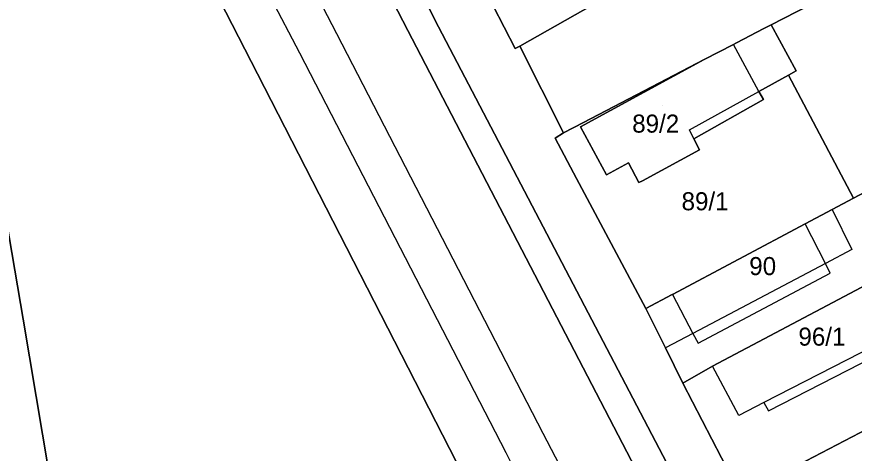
# Model space of a CAD drawing. Extents: x -263943 to -261149, y -1236934 to -1230686.
# Drawn here: x -262892.8 to -262800.2, y -1235851.1 to -1235802.8 of the extents above; entities that cross this region are included whole.
import ezdxf

# ---------------------------------------------------------------- set-up
doc = ezdxf.new("R2010")
doc.units = 0
for name, color, linetype in [('body_kn', 7, 'Continuous'), ('kladpar_druhypozemkov', 7, 'Continuous'), ('kladpar_hranice', 7, 'Continuous'), ('kladpar_parcelnecisla', 7, 'Continuous'), ('kladpar_plochy', 7, 'Continuous'), ('zappar_hrandruhpozemk', 7, 'Continuous'), ('zuob_linie', 7, 'Continuous'), ('zuob_plochy', 7, 'Continuous')]:
    doc.layers.add(name, color=color, linetype=linetype)

msp = doc.modelspace()

# ---------------------------------------------------------------- linework, layer by layer
at = {"layer": 'body_kn'}
for p, q in [((-262846.58, -1235803.11), (-262846.58, -1235803.11)), ((-262849.55, -1235804.29), (-262849.55, -1235804.29)), ((-262810.15, -1235804.06), (-262810.15, -1235804.06)), ((-262810.15, -1235804.06), (-262810.15, -1235804.06)), ((-262809.35, -1235803.65), (-262809.35, -1235803.65)), ((-262857.45, -1235804.61), (-262857.45, -1235804.61)), ((-262837.16, -1235806.02), (-262837.16, -1235806.02)), ((-262813.54, -1235805.82), (-262813.54, -1235805.82)), ((-262813.18, -1235805.64), (-262813.18, -1235805.64)), ((-262861.53, -1235806.8), (-262861.53, -1235806.8)), ((-262837.67, -1235806.28), (-262837.67, -1235806.28)), ((-262816.76, -1235807.5), (-262816.76, -1235807.5)), ((-262806.6, -1235808.75), (-262806.6, -1235808.75)), ((-262866.2, -1235809.08), (-262866.2, -1235809.08)), ((-262807.44, -1235809.21), (-262807.44, -1235809.21)), ((-262810.71, -1235811.02), (-262810.71, -1235811.02)), ((-262810.22, -1235811.93), (-262810.22, -1235811.93)), ((-262830.12, -1235814.46), (-262830.12, -1235814.46)), ((-262830.47, -1235814.96), (-262830.47, -1235814.96)), ((-262818.39, -1235815.27), (-262818.39, -1235815.27)), ((-262833.27, -1235816.22), (-262833.27, -1235816.22)), ((-262832.34, -1235815.62), (-262832.34, -1235815.62)), ((-262817.9, -1235816.26), (-262817.9, -1235816.26)), ((-262817.9, -1235816.26), (-262817.9, -1235816.26)), ((-262817.27, -1235817.5), (-262817.27, -1235817.5)), ((-262825.16, -1235818.95), (-262825.16, -1235818.95)), ((-262830.9, -1235820.66), (-262830.9, -1235820.66)), ((-262827.57, -1235820.26), (-262827.57, -1235820.26)), ((-262823.6, -1235820.91), (-262823.6, -1235820.91)), ((-262823.99, -1235821.11), (-262823.99, -1235821.11)), ((-262800.26, -1235822.84), (-262800.26, -1235822.84)), ((-262800.26, -1235822.84), (-262800.26, -1235822.84)), ((-262802.61, -1235824.09), (-262802.61, -1235824.09)), ((-262802.61, -1235824.09), (-262802.61, -1235824.09)), ((-262805.59, -1235825.68), (-262805.59, -1235825.68)), ((-262800.44, -1235828.53), (-262800.44, -1235828.53)), ((-262803.36, -1235830.08), (-262803.36, -1235830.08)), ((-262802.82, -1235831.15), (-262802.82, -1235831.15)), ((-262820.31, -1235833.53), (-262820.31, -1235833.53)), ((-262820.26, -1235833.51), (-262820.26, -1235833.51)), ((-262820.26, -1235833.51), (-262820.26, -1235833.51)), ((-262823.21, -1235835.08), (-262823.21, -1235835.08)), ((-262823.21, -1235835.08), (-262823.21, -1235835.08)), ((-262892.14, -1235836.25), (-262892.14, -1235836.25)), ((-262818.01, -1235837.82), (-262818.01, -1235837.82)), ((-262821.06, -1235839.44), (-262821.06, -1235839.44)), ((-262817.44, -1235838.92), (-262817.44, -1235838.92)), ((-262815.83, -1235841.47), (-262815.83, -1235841.47)), ((-262819.14, -1235843.32), (-262819.14, -1235843.32)), ((-262810.17, -1235845.48), (-262810.17, -1235845.48)), ((-262812.95, -1235846.9), (-262812.95, -1235846.9)), ((-262809.64, -1235846.4), (-262809.64, -1235846.4)), ((-262809.64, -1235846.4), (-262809.64, -1235846.4)), ((-262834.61, -1235848.88), (-262834.61, -1235848.88)), ((-262838.69, -1235851.07), (-262838.69, -1235851.07))]:
    msp.add_line(p, q, dxfattribs=at)
at = {"layer": 'kladpar_druhypozemkov'}
for p, q in [((-262821.36, -1235812.53), (-262821.36, -1235812.53)), ((-262816.5, -1235822.66), (-262816.5, -1235822.66)), ((-262810.11, -1235829.43), (-262810.11, -1235829.43)), ((-262803.81, -1235837.38), (-262803.81, -1235837.38))]:
    msp.add_line(p, q, dxfattribs=at)
at = {"layer": 'kladpar_hranice'}
for points in [[(-262961.89, -1235578.6), (-262940.98, -1235618.73), (-262892.28, -1235710.47), (-262846.58, -1235803.11), (-262815.95, -1235861.66), (-262747.15, -1236000.03), (-262778.52, -1235940.15), (-262819.01, -1235863.09), (-262849.55, -1235804.29), (-262897.55, -1235711.48), (-262944.38, -1235620.51), (-262941.66, -1235619.02), (-262944.02, -1235614.14), (-262946.91, -1235615.57), (-262965.12, -1235580.37), (-262989.13, -1235534.1), (-262970.6, -1235526.27), (-262962.22, -1235520.35), (-262964.19, -1235560.08), (-262961.89, -1235578.6)], [(-262989.13, -1235534.1), (-262965.12, -1235580.37), (-262946.91, -1235615.57), (-262948.44, -1235616.25), (-262945.91, -1235621.18), (-262944.38, -1235620.51), (-262897.55, -1235711.48), (-262849.55, -1235804.29), (-262819.01, -1235863.09)], [(-262707.73, -1236150.88), (-262717.99, -1236121.07), (-262742.82, -1236057.73), (-262755.44, -1236025.13), (-262784.83, -1235967.96), (-262812.71, -1235913.51), (-262843.44, -1235853.52), (-262866.2, -1235809.08), (-262895.53, -1235751.97), (-262912.34, -1235720.17), (-262918.74, -1235723.18), (-262929.39, -1235728.18), (-262941.55, -1235698.09), (-262962.24, -1235644.69), (-262994.36, -1235576.33)], [(-262815.95, -1235861.66), (-262846.58, -1235803.11), (-262892.28, -1235710.47)], [(-262829.23, -1236194.7), (-262844.53, -1236106.63), (-262850.7, -1236071.61), (-262859.1, -1236024.25), (-262862.08, -1236007.46), (-262786.1, -1235970.21), (-262791.6, -1235961.47), (-262796.19, -1235954.16), (-262865.14, -1235990.21), (-262869.14, -1235967.65), (-262874.97, -1235935.23), (-262879.02, -1235912.99), (-262885, -1235878.61), (-262892.14, -1235836.25), (-262901.12, -1235783.44), (-262918.74, -1235723.18), (-262912.34, -1235720.17), (-262895.53, -1235751.97), (-262866.2, -1235809.08), (-262843.44, -1235853.52), (-262812.71, -1235913.51), (-262784.83, -1235967.96), (-262755.44, -1236025.13), (-262742.82, -1236057.73)], [(-262865.14, -1235990.21), (-262871.14, -1235993.35), (-262871.84, -1235989.76), (-262886.55, -1235904.35), (-262902.73, -1235812.42), (-262914.19, -1235765.79), (-262929.39, -1235728.18), (-262918.74, -1235723.18), (-262901.12, -1235783.44), (-262892.14, -1235836.25), (-262885, -1235878.61), (-262879.02, -1235912.99), (-262874.97, -1235935.23), (-262869.14, -1235967.65), (-262865.14, -1235990.21)], [(-262871.23, -1235742.02), (-262868.08, -1235748.3), (-262866.33, -1235751.8), (-262861.99, -1235760.16), (-262859.59, -1235764.77), (-262859.38, -1235765.18), (-262858.87, -1235766.15), (-262856.61, -1235770.5), (-262852.64, -1235778.06), (-262849.77, -1235783.12), (-262847.39, -1235787.32), (-262847.2, -1235787.69), (-262845.22, -1235791.55), (-262845.01, -1235791.95), (-262842.54, -1235796.78), (-262837.67, -1235806.28), (-262837.16, -1235806.02), (-262832.34, -1235815.62), (-262833.27, -1235816.22), (-262830.9, -1235820.66), (-262823.21, -1235835.08), (-262821.06, -1235839.44), (-262819.14, -1235843.32), (-262812.71, -1235855.73)], [(-262796.55, -1235797.06), (-262809.35, -1235803.65), (-262810.15, -1235804.06), (-262813.18, -1235805.64), (-262813.54, -1235805.82), (-262816.76, -1235807.5), (-262830.12, -1235814.46), (-262832.34, -1235815.62), (-262837.16, -1235806.02), (-262819.05, -1235795.72), (-262809.87, -1235790.57), (-262793.55, -1235781.88), (-262787.8, -1235792.5), (-262796.55, -1235797.06)], [(-262822.1, -1235793.51), (-262821.76, -1235793.34), (-262819.05, -1235795.72), (-262837.16, -1235806.02), (-262837.67, -1235806.28), (-262842.54, -1235796.78), (-262839.09, -1235794.98), (-262825.23, -1235787.73), (-262825.03, -1235788.1), (-262822.64, -1235792.51), (-262822.1, -1235793.51)], [(-262800.26, -1235822.84), (-262807.44, -1235809.21), (-262806.6, -1235808.75), (-262809.35, -1235803.65), (-262796.55, -1235797.06), (-262790.55, -1235808.79), (-262781.75, -1235803.96), (-262777.97, -1235811.11), (-262792.26, -1235818.63), (-262800.26, -1235822.84)], [(-262810.15, -1235804.06), (-262809.35, -1235803.65), (-262806.6, -1235808.75), (-262807.44, -1235809.21), (-262810.71, -1235811.02), (-262810.22, -1235811.93), (-262817.9, -1235816.26), (-262817.27, -1235817.5), (-262823.6, -1235820.91), (-262823.99, -1235821.11), (-262825.16, -1235818.95), (-262827.57, -1235820.26), (-262830.47, -1235814.96), (-262816.76, -1235807.5), (-262813.54, -1235805.82), (-262813.18, -1235805.64), (-262810.15, -1235804.06)], [(-262823.21, -1235835.08), (-262830.9, -1235820.66), (-262833.27, -1235816.22), (-262832.34, -1235815.62), (-262830.12, -1235814.46), (-262816.76, -1235807.5), (-262830.47, -1235814.96), (-262827.57, -1235820.26), (-262825.16, -1235818.95), (-262823.99, -1235821.11), (-262823.6, -1235820.91), (-262817.27, -1235817.5), (-262817.9, -1235816.26), (-262810.22, -1235811.93), (-262810.71, -1235811.02), (-262807.44, -1235809.21), (-262800.26, -1235822.84), (-262802.61, -1235824.09), (-262805.59, -1235825.68), (-262820.26, -1235833.51), (-262820.31, -1235833.53), (-262823.21, -1235835.08)], [(-262792.26, -1235818.63), (-262789.73, -1235823.13), (-262787.87, -1235826.7), (-262793.05, -1235829.4), (-262815.83, -1235841.47), (-262819.14, -1235843.32), (-262821.06, -1235839.44), (-262823.21, -1235835.08), (-262820.31, -1235833.53), (-262820.26, -1235833.51), (-262805.59, -1235825.68), (-262802.61, -1235824.09), (-262800.26, -1235822.84), (-262792.26, -1235818.63)], [(-262789.34, -1235834.79), (-262785.18, -1235841.38), (-262791.21, -1235844.5), (-262795.69, -1235846.84), (-262798.68, -1235848.4), (-262808.87, -1235853.72), (-262812.24, -1235855.48), (-262812.71, -1235855.73), (-262819.14, -1235843.32), (-262815.83, -1235841.47), (-262793.05, -1235829.4), (-262787.87, -1235826.7), (-262784.82, -1235832.47), (-262789.34, -1235834.79)], [(-262789.6, -1235847.65), (-262792.58, -1235852.14), (-262789.3, -1235858.98), (-262802.12, -1235865.51), (-262805.85, -1235867.46), (-262808.59, -1235862.78), (-262812.71, -1235855.73), (-262812.24, -1235855.48), (-262808.87, -1235853.72), (-262798.68, -1235848.4), (-262795.69, -1235846.84), (-262791.21, -1235844.5), (-262789.6, -1235847.65)]]:
    msp.add_lwpolyline(points, dxfattribs=at)
at = {"layer": 'kladpar_plochy'}
for points in [[(-262961.89, -1235578.6), (-262940.98, -1235618.73), (-262892.28, -1235710.47), (-262846.58, -1235803.11), (-262815.95, -1235861.66), (-262747.15, -1236000.03), (-262778.52, -1235940.15), (-262819.01, -1235863.09), (-262849.55, -1235804.29), (-262897.55, -1235711.48), (-262944.38, -1235620.51), (-262941.66, -1235619.02), (-262944.02, -1235614.14), (-262946.91, -1235615.57), (-262965.12, -1235580.37), (-262989.13, -1235534.1), (-262970.6, -1235526.27), (-262962.22, -1235520.35), (-262964.19, -1235560.08)], [(-262865.14, -1235990.21), (-262871.14, -1235993.35), (-262871.84, -1235989.76), (-262886.55, -1235904.35), (-262902.73, -1235812.42), (-262914.19, -1235765.79), (-262929.39, -1235728.18), (-262918.74, -1235723.18), (-262901.12, -1235783.44), (-262892.14, -1235836.25), (-262885, -1235878.61), (-262879.02, -1235912.99), (-262874.97, -1235935.23), (-262869.14, -1235967.65)], [(-262796.55, -1235797.06), (-262809.35, -1235803.65), (-262810.15, -1235804.06), (-262813.18, -1235805.64), (-262813.54, -1235805.82), (-262816.76, -1235807.5), (-262830.12, -1235814.46), (-262832.34, -1235815.62), (-262837.16, -1235806.02), (-262819.05, -1235795.72), (-262809.87, -1235790.57), (-262793.55, -1235781.88), (-262787.8, -1235792.5)], [(-262822.1, -1235793.51), (-262821.76, -1235793.34), (-262819.05, -1235795.72), (-262837.16, -1235806.02), (-262837.67, -1235806.28), (-262842.54, -1235796.78), (-262839.09, -1235794.98), (-262825.23, -1235787.73), (-262825.03, -1235788.1), (-262822.64, -1235792.51)], [(-262800.26, -1235822.84), (-262807.44, -1235809.21), (-262806.6, -1235808.75), (-262809.35, -1235803.65), (-262796.55, -1235797.06), (-262790.55, -1235808.79), (-262781.75, -1235803.96), (-262777.97, -1235811.11), (-262792.26, -1235818.63)], [(-262810.15, -1235804.06), (-262809.35, -1235803.65), (-262806.6, -1235808.75), (-262807.44, -1235809.21), (-262810.71, -1235811.02), (-262810.22, -1235811.93), (-262817.9, -1235816.26), (-262817.27, -1235817.5), (-262823.6, -1235820.91), (-262823.99, -1235821.11), (-262825.16, -1235818.95), (-262827.57, -1235820.26), (-262830.47, -1235814.96), (-262816.76, -1235807.5), (-262813.54, -1235805.82), (-262813.18, -1235805.64)], [(-262823.21, -1235835.08), (-262830.9, -1235820.66), (-262833.27, -1235816.22), (-262832.34, -1235815.62), (-262830.12, -1235814.46), (-262816.76, -1235807.5), (-262830.47, -1235814.96), (-262827.57, -1235820.26), (-262825.16, -1235818.95), (-262823.99, -1235821.11), (-262823.6, -1235820.91), (-262817.27, -1235817.5), (-262817.9, -1235816.26), (-262810.22, -1235811.93), (-262810.71, -1235811.02), (-262807.44, -1235809.21), (-262800.26, -1235822.84), (-262802.61, -1235824.09), (-262805.59, -1235825.68), (-262820.26, -1235833.51), (-262820.31, -1235833.53)], [(-262792.26, -1235818.63), (-262789.73, -1235823.13), (-262787.87, -1235826.7), (-262793.05, -1235829.4), (-262815.83, -1235841.47), (-262819.14, -1235843.32), (-262821.06, -1235839.44), (-262823.21, -1235835.08), (-262820.31, -1235833.53), (-262820.26, -1235833.51), (-262805.59, -1235825.68), (-262802.61, -1235824.09), (-262800.26, -1235822.84)], [(-262789.34, -1235834.79), (-262785.18, -1235841.38), (-262791.21, -1235844.5), (-262795.69, -1235846.84), (-262798.68, -1235848.4), (-262808.87, -1235853.72), (-262812.24, -1235855.48), (-262812.71, -1235855.73), (-262819.14, -1235843.32), (-262815.83, -1235841.47), (-262793.05, -1235829.4), (-262787.87, -1235826.7), (-262784.82, -1235832.47)], [(-262789.6, -1235847.65), (-262792.58, -1235852.14), (-262789.3, -1235858.98), (-262802.12, -1235865.51), (-262805.85, -1235867.46), (-262808.59, -1235862.78), (-262812.71, -1235855.73), (-262812.24, -1235855.48), (-262808.87, -1235853.72), (-262798.68, -1235848.4), (-262795.69, -1235846.84), (-262791.21, -1235844.5)]]:
    msp.add_lwpolyline(points, close=True, dxfattribs=at)
for points in [[(-262989.13, -1235534.1), (-262965.12, -1235580.37), (-262946.91, -1235615.57), (-262948.44, -1235616.25), (-262945.91, -1235621.18), (-262944.38, -1235620.51), (-262897.55, -1235711.48), (-262849.55, -1235804.29), (-262819.01, -1235863.09), (-262778.52, -1235940.15), (-262747.15, -1236000.03), (-262733.97, -1236030.65), (-262710.45, -1236085.53), (-262699.7, -1236119.81), (-262681.18, -1236174.94)], [(-262707.73, -1236150.88), (-262717.99, -1236121.07), (-262742.82, -1236057.73), (-262755.44, -1236025.13), (-262784.83, -1235967.96), (-262812.71, -1235913.51), (-262843.44, -1235853.52), (-262866.2, -1235809.08), (-262895.53, -1235751.97), (-262912.34, -1235720.17), (-262918.74, -1235723.18), (-262929.39, -1235728.18), (-262941.55, -1235698.09), (-262962.24, -1235644.69), (-262994.36, -1235576.33)], [(-262815.95, -1235861.66), (-262846.58, -1235803.11), (-262892.28, -1235710.47)], [(-262885, -1235878.61), (-262892.14, -1235836.25), (-262901.12, -1235783.44), (-262918.74, -1235723.18), (-262912.34, -1235720.17), (-262895.53, -1235751.97), (-262866.2, -1235809.08), (-262843.44, -1235853.52)], [(-262842.54, -1235796.78), (-262837.67, -1235806.28), (-262837.16, -1235806.02), (-262832.34, -1235815.62), (-262833.27, -1235816.22), (-262830.9, -1235820.66), (-262823.21, -1235835.08), (-262821.06, -1235839.44), (-262819.14, -1235843.32), (-262812.71, -1235855.73)]]:
    msp.add_lwpolyline(points, dxfattribs=at)
at = {"layer": 'zappar_hrandruhpozemk'}
for p, q in [((-262879.93, -1235761.01), (-262857.45, -1235804.61)), ((-262861.53, -1235806.8), (-262884.01, -1235763.12)), ((-262857.45, -1235804.61), (-262834.61, -1235848.88)), ((-262838.69, -1235851.07), (-262861.53, -1235806.8)), ((-262803.36, -1235830.08), (-262805.59, -1235825.68)), ((-262803.36, -1235830.08), (-262818.01, -1235837.82)), ((-262802.82, -1235831.15), (-262803.36, -1235830.08)), ((-262817.44, -1235838.92), (-262802.82, -1235831.15)), ((-262820.26, -1235833.51), (-262818.01, -1235837.82)), ((-262818.01, -1235837.82), (-262821.06, -1235839.44)), ((-262818.01, -1235837.82), (-262817.44, -1235838.92)), ((-262796, -1235838.21), (-262810.17, -1235845.48)), ((-262809.64, -1235846.4), (-262795.53, -1235839.15)), ((-262812.95, -1235846.9), (-262815.83, -1235841.47)), ((-262810.17, -1235845.48), (-262812.95, -1235846.9)), ((-262810.17, -1235845.48), (-262809.64, -1235846.4)), ((-262834.61, -1235848.88), (-262811.67, -1235893.15)), ((-262816, -1235895.17), (-262838.69, -1235851.07))]:
    msp.add_line(p, q, dxfattribs=at)
for points in [[(-262817.9, -1235816.26), (-262818.39, -1235815.27), (-262810.71, -1235811.02), (-262813.54, -1235805.82)], [(-262802.61, -1235824.09), (-262800.44, -1235828.53), (-262803.36, -1235830.08)]]:
    msp.add_lwpolyline(points, dxfattribs=at)
at = {"layer": 'zuob_linie'}
for points in [[(-262989.13, -1235534.1), (-262965.12, -1235580.37), (-262946.91, -1235615.57), (-262944.02, -1235614.14), (-262941.66, -1235619.02), (-262944.38, -1235620.51), (-262897.55, -1235711.48), (-262849.55, -1235804.29), (-262819.01, -1235863.09), (-262778.52, -1235940.15), (-262747.15, -1236000.03), (-262733.97, -1236030.65), (-262710.45, -1236085.53), (-262699.7, -1236119.81), (-262681.18, -1236174.94)], [(-262681.18, -1236174.94), (-262699.7, -1236119.81), (-262710.45, -1236085.53), (-262733.97, -1236030.65), (-262747.15, -1236000.03), (-262778.52, -1235940.15), (-262819.01, -1235863.09), (-262849.55, -1235804.29), (-262897.55, -1235711.48), (-262944.38, -1235620.51), (-262941.66, -1235619.02), (-262944.02, -1235614.14), (-262946.91, -1235615.57), (-262965.12, -1235580.37), (-262989.13, -1235534.1)]]:
    msp.add_lwpolyline(points, dxfattribs=at)
at = {"layer": 'zuob_plochy'}
for points in [[(-262989.13, -1235534.1), (-262965.12, -1235580.37), (-262946.91, -1235615.57), (-262944.02, -1235614.14), (-262941.66, -1235619.02), (-262944.38, -1235620.51), (-262897.55, -1235711.48), (-262849.55, -1235804.29), (-262819.01, -1235863.09), (-262778.52, -1235940.15), (-262747.15, -1236000.03), (-262733.97, -1236030.65), (-262710.45, -1236085.53), (-262699.7, -1236119.81), (-262681.18, -1236174.94)], [(-262681.18, -1236174.94), (-262699.7, -1236119.81), (-262710.45, -1236085.53), (-262733.97, -1236030.65), (-262747.15, -1236000.03), (-262778.52, -1235940.15), (-262819.01, -1235863.09), (-262849.55, -1235804.29), (-262897.55, -1235711.48), (-262944.38, -1235620.51), (-262941.66, -1235619.02), (-262944.02, -1235614.14), (-262946.91, -1235615.57), (-262965.12, -1235580.37), (-262989.13, -1235534.1)]]:
    msp.add_lwpolyline(points, dxfattribs=at)

# ---------------------------------------------------------------- texts
at = {"layer": 'kladpar_parcelnecisla'}
for s, p in [('89/2', (-262824.736, -1235815.59)), ('89/1', (-262819.27, -1235824.19)), ('90', (-262811.78, -1235831.37)), ('96/1', (-262806.339, -1235839.18))]:
    msp.add_text(s, height=2, dxfattribs=at).set_placement(p)

doc.saveas('drawing.dxf')
